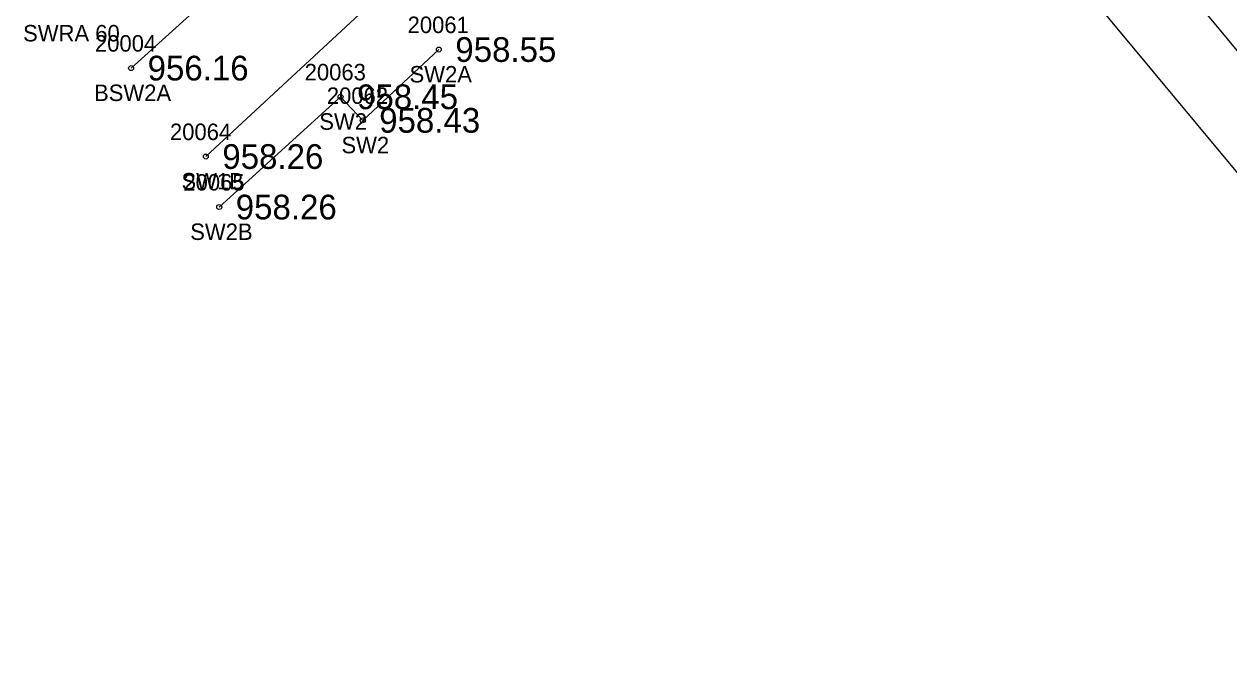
# Model space of a CAD drawing. Extents: x 1576181 to 1577685, y 1099396 to 1101490.
# Drawn here: x 1576364.7 to 1576437.8, y 1099504.3 to 1099543.1 of the extents above; entities that cross this region are included whole.
import ezdxf

# ---------------------------------------------------------------- set-up
doc = ezdxf.new("R2010")
doc.units = 0
for name, color, linetype in [('RD_EX_Conc', 7, 'Continuous'), ('RD_EX_Conc_txCode', 7, 'Continuous'), ('RD_EX_TX_Conc_ELEV', 7, 'Continuous'), ('RD_SMD_Locator', 7, 'Continuous')]:
    doc.layers.add(name, color=color, linetype=linetype)

msp = doc.modelspace()

# ---------------------------------------------------------------- linework, layer by layer
at = {"layer": 'RD_EX_Conc'}
msp.add_line((1576386.586, 1099545.179), (1576375.696, 1099535.084), dxfattribs=at)
for points in [[(1576424.533, 1099564.747), (1576421.542, 1099562.114), (1576427.773, 1099554.238), (1576491.404, 1099477.631), (1576522.921, 1099439.594), (1576554.463, 1099401.183)], [(1576371.157, 1099540.455), (1576390.601, 1099558.016), (1576394.475, 1099561.498)], [(1576417.786, 1099558.83), (1576419.814, 1099556.405), (1576422.781, 1099552.791), (1576443.67, 1099527.669), (1576447.395, 1099523.041), (1576450.38, 1099519.359), (1576454.576, 1099514.356), (1576470.777, 1099494.842), (1576474.004, 1099490.994), (1576488.019, 1099473.929), (1576497.437, 1099462.536), (1576500.625, 1099458.759), (1576516.675, 1099439.273), (1576520.688, 1099434.463), (1576523.681, 1099430.77), (1576527.926, 1099425.882), (1576541.663, 1099409.22), (1576544.521, 1099405.702), (1576551.21, 1099397.688)], [(1576389.847, 1099541.582), (1576385.223, 1099537.281), (1576383.878, 1099538.711), (1576376.51, 1099532.017)]]:
    msp.add_lwpolyline(points, dxfattribs=at)
at = {"layer": 'RD_SMD_Locator'}
for centre in [(1576389.847, 1099541.582), (1576371.157, 1099540.455), (1576383.878, 1099538.711), (1576385.223, 1099537.281), (1576375.696, 1099535.084), (1576376.51, 1099532.017)]:
    msp.add_circle(centre, 0.15, dxfattribs=at)

# ---------------------------------------------------------------- texts
at = {"layer": 'RD_EX_Conc_txCode'}
for s, p in [('20061', (1576387.949, 1099542.582)), ('SWRA 60', (1576364.596, 1099542.074)), ('20004', (1576368.961, 1099541.455)), ('20063', (1576381.697, 1099539.711)), ('SW2A', (1576388.067, 1099539.582)), ('BSW2A', (1576368.905, 1099538.455)), ('20062', (1576383.042, 1099538.281)), ('SW2', (1576382.586, 1099536.711)), ('20064', (1576373.515, 1099536.084)), ('SW2', (1576383.932, 1099535.281)), ('SW1B', (1576374.215, 1099533.084)), ('20065', (1576374.329, 1099533.017)), ('SW2B', (1576374.746, 1099530.017))]:
    msp.add_text(s, height=1, dxfattribs=at).set_placement(p)
at = {"layer": 'RD_EX_TX_Conc_ELEV'}
for s, p in [('958.55', (1576390.847, 1099540.832)), ('956.16', (1576372.157, 1099539.705)), ('958.45', (1576384.878, 1099537.961)), ('958.43', (1576386.223, 1099536.531)), ('958.26', (1576376.696, 1099534.334)), ('958.26', (1576377.51, 1099531.267))]:
    msp.add_text(s, height=1.5, dxfattribs=at).set_placement(p)

doc.saveas('drawing.dxf')
